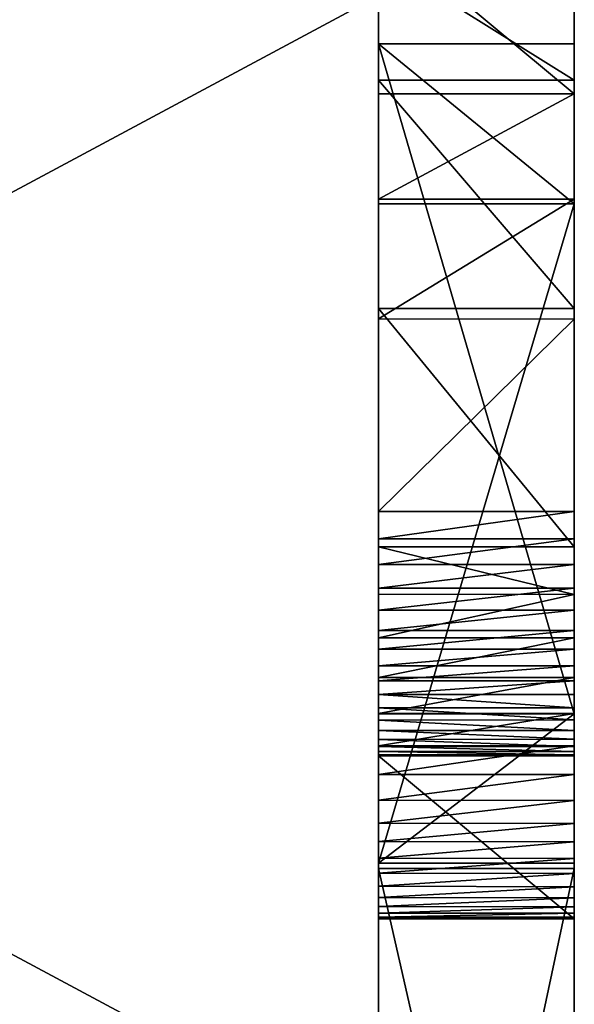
# Model space of a CAD drawing. Header units: millimetres. Extents: x -50 to 50, y -22 to 96.
# Tile 290 of 374: x 43.58 to 45, y 1.44 to 3.95. Entities that reach past the tile are written whole.
import ezdxf

# ---------------------------------------------------------------- set-up
doc = ezdxf.new("R2010")
doc.units = ezdxf.units.MM
doc.header["$LTSCALE"] = 65.185185
for name, color, linetype in [('1159', 7, 'CONTINUOUS'), ('1164', 7, 'CONTINUOUS'), ('1173', 7, 'CONTINUOUS'), ('1174', 7, 'CONTINUOUS'), ('1175', 7, 'CONTINUOUS'), ('808', 7, 'CONTINUOUS'), ('839', 7, 'CONTINUOUS'), ('840', 7, 'CONTINUOUS'), ('841', 7, 'CONTINUOUS'), ('842', 7, 'CONTINUOUS'), ('843', 7, 'CONTINUOUS'), ('844', 7, 'CONTINUOUS'), ('845', 7, 'CONTINUOUS'), ('846', 7, 'CONTINUOUS'), ('847', 7, 'CONTINUOUS'), ('848', 7, 'CONTINUOUS'), ('920', 7, 'CONTINUOUS'), ('921', 7, 'CONTINUOUS'), ('922', 7, 'CONTINUOUS'), ('923', 7, 'CONTINUOUS'), ('928', 7, 'CONTINUOUS'), ('937', 7, 'CONTINUOUS'), ('938', 7, 'CONTINUOUS')]:
    doc.layers.add(name, color=color, linetype=linetype)

msp = doc.modelspace()

# ---------------------------------------------------------------- linework, layer by layer
at = {"layer": '1159', "linetype": 'CONTINUOUS'}
for points in [[(39, 4.0118, 14.9718), (39, 1.0632, 15.4635), (44.5, 4.0117, 14.9718), (39, 4.0118, 14.9718)], [(39, 1.0632, 15.4635), (44.5, 1.0632, 15.4635), (44.5, 4.0117, 14.9718), (39, 1.0632, 15.4635)]]:
    msp.add_3dface(points, dxfattribs=at)
at = {"layer": '1164', "linetype": 'CONTINUOUS'}
for points in [[(39, 1.0632, -15.4635), (39, 4.0118, -14.9718), (44.5, 1.0632, -15.4635), (39, 1.0632, -15.4635)], [(39, 4.0118, -14.9718), (44.5, 4.0117, -14.9718), (44.5, 1.0632, -15.4635), (39, 4.0118, -14.9718)]]:
    msp.add_3dface(points, dxfattribs=at)
at = {"layer": '1173', "linetype": 'CONTINUOUS'}
for points in [[(45, 4.1768, -5.2355), (45, 4.1768, -2.5), (45, 3.7613, -2.5), (45, 4.1768, -5.2355)], [(45, 4.1768, -5.2355), (45, 3.7613, -2.5), (45, 4.1084, -5.9829), (45, 4.1768, -5.2355)], [(45, 3.7613, -2.5), (45, 3.7959, -5.5125), (45, 4.1084, -5.9829), (45, 3.7613, -2.5)], [(45, 3.7613, -2.5), (45, 3.7613, -5.1524), (45, 3.7959, -5.5125), (45, 3.7613, -2.5)], [(45, 3.7613, -5.1524), (45, 3.4924, -5.454), (45, 3.7959, -5.5125), (45, 3.7613, -5.1524)], [(45, 3.4924, -5.454), (45, 3.213, -6.0188), (45, 3.7959, -5.5125), (45, 3.4924, -5.454)], [(45, 3.4924, -5.454), (45, 3.1862, -5.6727), (45, 3.213, -6.0188), (45, 3.4924, -5.454)], [(45, 3.1862, -5.6727), (45, 2.6948, -5.838), (45, 3.213, -6.0188), (45, 3.1862, -5.6727)], [(45, 2.6948, -5.838), (45, 2.6253, -5.8358), (45, 3.213, -6.0188), (45, 2.6948, -5.838)], [(45, 2.6253, -5.8358), (45, 2.6047, -6.1704), (45, 3.213, -6.0188), (45, 2.6253, -5.8358)], [(45, 2.6253, -5.8358), (45, 2.5602, -5.8296), (45, 2.6047, -6.1704), (45, 2.6253, -5.8358)], [(45, 2.5602, -5.8296), (45, 2.4994, -5.8192), (45, 2.6047, -6.1704), (45, 2.5602, -5.8296)], [(45, 2.4994, -5.8192), (45, 2.4836, -6.1657), (45, 2.6047, -6.1704), (45, 2.4994, -5.8192)], [(45, 2.4994, -5.8192), (45, 2.4431, -5.805), (45, 2.4836, -6.1657), (45, 2.4994, -5.8192)], [(45, 2.4431, -5.805), (45, 2.3913, -5.7871), (45, 2.4836, -6.1657), (45, 2.4431, -5.805)], [(45, 2.3913, -5.7871), (45, 2.3725, -6.1526), (45, 2.4836, -6.1657), (45, 2.3913, -5.7871)], [(45, 2.3913, -5.7871), (45, 2.344, -5.7657), (45, 2.3725, -6.1526), (45, 2.3913, -5.7871)], [(45, 2.344, -5.7657), (45, 2.3014, -5.7413), (45, 2.3725, -6.1526), (45, 2.344, -5.7657)], [(45, 2.3014, -5.7413), (45, 2.2715, -6.1312), (45, 2.3725, -6.1526), (45, 2.3014, -5.7413)], [(45, 2.3014, -5.7413), (45, 2.263, -5.7138), (45, 2.2715, -6.1312), (45, 2.3014, -5.7413)], [(45, 2.263, -5.7138), (45, 2.2285, -5.6836), (45, 2.2715, -6.1312), (45, 2.263, -5.7138)], [(45, 2.2285, -5.6836), (45, 2.1939, -5.6456), (45, 2.2715, -6.1312), (45, 2.2285, -5.6836)], [(45, 2.1939, -5.6456), (45, 2.1797, -6.1024), (45, 2.2715, -6.1312), (45, 2.1939, -5.6456)], [(45, 2.1939, -5.6456), (45, 2.1632, -5.6033), (45, 2.1797, -6.1024), (45, 2.1939, -5.6456)], [(45, 2.1632, -5.6033), (45, 2.1365, -5.5559), (45, 2.1797, -6.1024), (45, 2.1632, -5.6033)], [(45, 2.1365, -5.5559), (45, 2.1138, -5.503), (45, 2.1797, -6.1024), (45, 2.1365, -5.5559)], [(45, 2.1138, -5.503), (45, 2.0971, -6.0668), (45, 2.1797, -6.1024), (45, 2.1138, -5.503)], [(45, 2.1138, -5.503), (45, 2.0957, -5.4445), (45, 2.0971, -6.0668), (45, 2.1138, -5.503)], [(45, 2.0957, -5.4445), (45, 2.0824, -5.3805), (45, 2.0971, -6.0668), (45, 2.0957, -5.4445)], [(45, 2.0824, -5.3805), (45, 2.0744, -5.3108), (45, 2.0971, -6.0668), (45, 2.0824, -5.3805)], [(45, 2.0744, -5.3108), (45, 2.0715, -5.2355), (45, 2.0971, -6.0668), (45, 2.0744, -5.3108)], [(45, 2.0715, -5.2355), (45, 2.0236, -6.025), (45, 2.0971, -6.0668), (45, 2.0715, -5.2355)], [(45, 2.0715, -5.2355), (45, 2.0715, -2.5), (45, 1.656, -2.5), (45, 2.0715, -5.2355)], [(45, 2.0715, -5.2355), (45, 1.656, -2.5), (45, 2.0236, -6.025), (45, 2.0715, -5.2355)], [(45, 1.656, -2.5), (45, 1.9578, -5.9774), (45, 2.0236, -6.025), (45, 1.656, -2.5)], [(45, 1.656, -2.5), (45, 1.8992, -5.9237), (45, 1.9578, -5.9774), (45, 1.656, -2.5)], [(45, 1.656, -2.5), (45, 1.852, -5.8705), (45, 1.8992, -5.9237), (45, 1.656, -2.5)], [(45, 1.656, -2.5), (45, 1.8094, -5.8112), (45, 1.852, -5.8705), (45, 1.656, -2.5)], [(45, 1.656, -2.5), (45, 1.7711, -5.7455), (45, 1.8094, -5.8112), (45, 1.656, -2.5)], [(45, 1.656, -2.5), (45, 1.7377, -5.6725), (45, 1.7711, -5.7455), (45, 1.656, -2.5)], [(45, 1.656, -2.5), (45, 1.7091, -5.5919), (45, 1.7377, -5.6725), (45, 1.656, -2.5)], [(45, 1.656, -2.5), (45, 1.6864, -5.5039), (45, 1.7091, -5.5919), (45, 1.656, -2.5)], [(45, 1.656, -2.5), (45, 1.6697, -5.4084), (45, 1.6864, -5.5039), (45, 1.656, -2.5)], [(45, 1.656, -2.5), (45, 1.6596, -5.3051), (45, 1.6697, -5.4084), (45, 1.656, -2.5)], [(45, 1.656, -2.5), (45, 1.656, -5.1939), (45, 1.6596, -5.3051), (45, 1.656, -2.5)]]:
    msp.add_3dface(points, dxfattribs=at)
at = {"layer": '1174', "linetype": 'CONTINUOUS'}
for points in [[(45, 1.7975, 2.4307), (45, 2.1784, 2.4307), (45, 3.8889, 7.5693), (45, 1.7975, 2.4307)], [(45, 1.7975, 2.4307), (45, 3.8889, 7.5693), (45, 3.4803, 7.5693), (45, 1.7975, 2.4307)]]:
    msp.add_3dface(points, dxfattribs=at)
at = {"layer": '1175', "linetype": 'CONTINUOUS'}
for points in [[(45, 1.3266, 5.8657), (45, -0.5155, 2.9294), (45, 1.7837, 5.8864), (45, 1.3266, 5.8657)], [(45, -0.5155, 2.9294), (45, -0.4116, 2.5), (45, 1.7837, 5.8864), (45, -0.5155, 2.9294)], [(45, -0.564, 5.8657), (45, 1.3266, 5.8657), (45, 1.7837, 5.8864), (45, -0.564, 5.8657)], [(45, -1.021, 5.8726), (45, -0.564, 5.8657), (45, 1.7837, 5.8864), (45, -1.021, 5.8726)], [(45, 1.7837, 6.2396), (45, -0.564, 6.2396), (45, -1.7759, 5.8726), (45, 1.7837, 6.2396)], [(45, 1.7837, 6.2396), (45, -1.7759, 5.8726), (45, 1.7837, 5.8864), (45, 1.7837, 6.2396)], [(45, -1.7759, 5.8726), (45, -1.021, 5.8726), (45, 1.7837, 5.8864), (45, -1.7759, 5.8726)]]:
    msp.add_3dface(points, dxfattribs=at)
at = {"layer": '808', "linetype": 'CONTINUOUS'}
for points in [[(44.5, 4.1768, -2.5), (44.5, 4.0117, 14.9718), (44.5, 3.8889, 7.5693), (44.5, 4.1768, -2.5)], [(44.5, 3.7613, -2.5), (44.5, 4.1768, -2.5), (44.5, 3.8889, 7.5693), (44.5, 3.7613, -2.5)], [(44.5, 3.7959, -5.5125), (44.5, 4.0117, -14.9718), (44.5, 4.1084, -5.983), (44.5, 3.7959, -5.5125)], [(44.5, 4.0117, 14.9718), (44.5, 1.0632, 15.4635), (44.5, 3.8889, 7.5693), (44.5, 4.0117, 14.9718)], [(44.5, 1.0632, -15.4635), (44.5, 4.0117, -14.9718), (44.5, 1.6868, -5.5057), (44.5, 1.0632, -15.4635)], [(44.5, 1.6868, -5.5057), (44.5, 4.0117, -14.9718), (44.5, 1.7098, -5.5942), (44.5, 1.6868, -5.5057)], [(44.5, 1.7098, -5.5942), (44.5, 4.0117, -14.9718), (44.5, 1.7386, -5.6748), (44.5, 1.7098, -5.5942)], [(44.5, 1.7386, -5.6748), (44.5, 4.0117, -14.9718), (44.5, 1.7722, -5.7477), (44.5, 1.7386, -5.6748)], [(44.5, 1.7722, -5.7477), (44.5, 4.0117, -14.9718), (44.5, 1.8106, -5.8131), (44.5, 1.7722, -5.7477)], [(44.5, 1.8106, -5.8131), (44.5, 4.0117, -14.9718), (44.5, 1.8532, -5.872), (44.5, 1.8106, -5.8131)], [(44.5, 1.8532, -5.872), (44.5, 4.0117, -14.9718), (44.5, 1.9002, -5.9248), (44.5, 1.8532, -5.872)], [(44.5, 1.9002, -5.9248), (44.5, 4.0117, -14.9718), (44.5, 1.9587, -5.9781), (44.5, 1.9002, -5.9248)], [(44.5, 1.9587, -5.9781), (44.5, 4.0117, -14.9718), (44.5, 2.0243, -6.0254), (44.5, 1.9587, -5.9781)], [(44.5, 2.0243, -6.0254), (44.5, 4.0117, -14.9718), (44.5, 2.0975, -6.067), (44.5, 2.0243, -6.0254)], [(44.5, 2.0975, -6.067), (44.5, 4.0117, -14.9718), (44.5, 2.1799, -6.1025), (44.5, 2.0975, -6.067)], [(44.5, 2.1799, -6.1025), (44.5, 4.0117, -14.9718), (44.5, 2.2716, -6.1313), (44.5, 2.1799, -6.1025)], [(44.5, 2.2716, -6.1313), (44.5, 4.0117, -14.9718), (44.5, 2.3731, -6.1527), (44.5, 2.2716, -6.1313)], [(44.5, 2.3731, -6.1527), (44.5, 4.0117, -14.9718), (44.5, 2.4842, -6.1657), (44.5, 2.3731, -6.1527)], [(44.5, 2.4842, -6.1657), (44.5, 4.0117, -14.9718), (44.5, 2.6047, -6.1704), (44.5, 2.4842, -6.1657)], [(44.5, 2.6047, -6.1704), (44.5, 4.0117, -14.9718), (44.5, 3.2131, -6.0187), (44.5, 2.6047, -6.1704)], [(44.5, 3.2131, -6.0187), (44.5, 4.0117, -14.9718), (44.5, 3.7959, -5.5125), (44.5, 3.2131, -6.0187)], [(44.5, 3.8889, 7.5693), (44.5, 1.0632, 15.4635), (44.5, 3.4803, 7.5693), (44.5, 3.8889, 7.5693)], [(44.5, 2.1784, 2.4307), (44.5, 3.7613, -2.5), (44.5, 3.8889, 7.5693), (44.5, 2.1784, 2.4307)], [(44.5, 3.7613, -5.1524), (44.5, 3.7613, -2.5), (44.5, 2.1784, 2.4307), (44.5, 3.7613, -5.1524)], [(44.5, 3.4925, -5.454), (44.5, 3.7613, -5.1524), (44.5, 2.1784, 2.4307), (44.5, 3.4925, -5.454)], [(44.5, 3.1869, -5.6724), (44.5, 3.4925, -5.454), (44.5, 2.1784, 2.4307), (44.5, 3.1869, -5.6724)], [(44.5, 3.4803, 7.5693), (44.5, 1.0632, 15.4635), (44.5, 1.7837, 6.2396), (44.5, 3.4803, 7.5693)], [(44.5, 1.7975, 2.4307), (44.5, 3.4803, 7.5693), (44.5, 1.7837, 6.2396), (44.5, 1.7975, 2.4307)], [(44.5, 2.6948, -5.838), (44.5, 3.1869, -5.6724), (44.5, 2.1784, 2.4307), (44.5, 2.6948, -5.838)], [(44.5, 2.6253, -5.8358), (44.5, 2.6948, -5.838), (44.5, 2.1784, 2.4307), (44.5, 2.6253, -5.8358)], [(44.5, 2.5602, -5.8296), (44.5, 2.6253, -5.8358), (44.5, 2.1784, 2.4307), (44.5, 2.5602, -5.8296)], [(44.5, 2.4995, -5.8192), (44.5, 2.5602, -5.8296), (44.5, 2.1784, 2.4307), (44.5, 2.4995, -5.8192)], [(44.5, 2.4433, -5.8051), (44.5, 2.4995, -5.8192), (44.5, 2.1784, 2.4307), (44.5, 2.4433, -5.8051)], [(44.5, 2.3915, -5.7872), (44.5, 2.4433, -5.8051), (44.5, 2.1784, 2.4307), (44.5, 2.3915, -5.7872)], [(44.5, 2.3442, -5.7658), (44.5, 2.3915, -5.7872), (44.5, 2.1784, 2.4307), (44.5, 2.3442, -5.7658)], [(44.5, 2.3015, -5.7414), (44.5, 2.3442, -5.7658), (44.5, 2.1784, 2.4307), (44.5, 2.3015, -5.7414)], [(44.5, 2.263, -5.7138), (44.5, 2.3015, -5.7414), (44.5, 2.1784, 2.4307), (44.5, 2.263, -5.7138)], [(44.5, 2.2284, -5.6835), (44.5, 2.263, -5.7138), (44.5, 2.1784, 2.4307), (44.5, 2.2284, -5.6835)], [(44.5, 2.1937, -5.6454), (44.5, 2.2284, -5.6835), (44.5, 2.1784, 2.4307), (44.5, 2.1937, -5.6454)], [(44.5, 2.163, -5.603), (44.5, 2.1937, -5.6454), (44.5, 2.1784, 2.4307), (44.5, 2.163, -5.603)], [(44.5, 2.0715, -2.5), (44.5, 2.163, -5.603), (44.5, 2.1784, 2.4307), (44.5, 2.0715, -2.5)], [(44.5, 1.7975, 2.4307), (44.5, 2.0715, -2.5), (44.5, 2.1784, 2.4307), (44.5, 1.7975, 2.4307)], [(44.5, 2.1363, -5.5555), (44.5, 2.163, -5.603), (44.5, 2.0715, -2.5), (44.5, 2.1363, -5.5555)], [(44.5, 2.1137, -5.5027), (44.5, 2.1363, -5.5555), (44.5, 2.0715, -2.5), (44.5, 2.1137, -5.5027)], [(44.5, 2.0957, -5.4443), (44.5, 2.1137, -5.5027), (44.5, 2.0715, -2.5), (44.5, 2.0957, -5.4443)], [(44.5, 2.0824, -5.3802), (44.5, 2.0957, -5.4443), (44.5, 2.0715, -2.5), (44.5, 2.0824, -5.3802)], [(44.5, 2.0743, -5.3106), (44.5, 2.0824, -5.3802), (44.5, 2.0715, -2.5), (44.5, 2.0743, -5.3106)], [(44.5, 2.0715, -5.2355), (44.5, 2.0743, -5.3106), (44.5, 2.0715, -2.5), (44.5, 2.0715, -5.2355)], [(44.5, 1.656, -2.5), (44.5, 2.0715, -2.5), (44.5, 1.7975, 2.4307), (44.5, 1.656, -2.5)], [(44.5, 1.656, -2.5), (44.5, 1.7975, 2.4307), (44.5, 1.7837, 5.8864), (44.5, 1.656, -2.5)], [(44.5, 1.7975, 2.4307), (44.5, 1.7837, 6.2396), (44.5, 1.7837, 5.8864), (44.5, 1.7975, 2.4307)], [(44.5, 0, 16), (44.5, -0.25, 15.933), (44.5, 1.7837, 6.2396), (44.5, 0, 16)], [(44.5, 1.7837, 6.2396), (44.5, -0.25, 15.933), (44.5, -0.564, 7.5), (44.5, 1.7837, 6.2396)], [(44.5, 0.25, 15.933), (44.5, 0, 16), (44.5, 1.7837, 6.2396), (44.5, 0.25, 15.933)], [(44.5, 1.0632, 15.4635), (44.5, 0.25, 15.933), (44.5, 1.7837, 6.2396), (44.5, 1.0632, 15.4635)], [(44.5, -0.4116, 2.5), (44.5, 1.656, -2.5), (44.5, 1.7837, 5.8864), (44.5, -0.4116, 2.5)], [(44.5, -0.564, 6.2396), (44.5, 1.7837, 6.2396), (44.5, -0.564, 7.5), (44.5, -0.564, 6.2396)], [(44.5, 1.6698, -5.4093), (44.5, 1.0632, -15.4635), (44.5, 1.6868, -5.5057), (44.5, 1.6698, -5.4093)], [(44.5, 1.6596, -5.3054), (44.5, 1.0632, -15.4635), (44.5, 1.6698, -5.4093), (44.5, 1.6596, -5.3054)], [(44.5, 1.656, -5.1939), (44.5, 1.0632, -15.4635), (44.5, 1.6596, -5.3054), (44.5, 1.656, -5.1939)], [(44.5, 1.0632, -15.4635), (44.5, 1.656, -5.1939), (44.5, 0.9011, -3.3726), (44.5, 1.0632, -15.4635)], [(44.5, 1.656, -5.1939), (44.5, 1.656, -2.5), (44.5, -0.4116, 2.5), (44.5, 1.656, -5.1939)], [(44.5, 0.9011, -3.3726), (44.5, 1.656, -5.1939), (44.5, 0.8958, -3.2637), (44.5, 0.9011, -3.3726)], [(44.5, 0.8958, -3.2637), (44.5, 1.656, -5.1939), (44.5, 0.882, -3.1627), (44.5, 0.8958, -3.2637)], [(44.5, 0.882, -3.1627), (44.5, 1.656, -5.1939), (44.5, -0.4116, 2.5), (44.5, 0.882, -3.1627)]]:
    msp.add_3dface(points, dxfattribs=at)
at = {"layer": '839', "linetype": 'CONTINUOUS'}
for points in [[(44.5, 4.1768, -2.5), (44.5, 3.7613, -2.5), (45, 3.7613, -2.5), (44.5, 4.1768, -2.5)], [(45, 4.1768, -2.5), (44.5, 4.1768, -2.5), (45, 3.7613, -2.5), (45, 4.1768, -2.5)]]:
    msp.add_3dface(points, dxfattribs=at)
at = {"layer": '840', "linetype": 'CONTINUOUS'}
for points in [[(44.5, 3.7613, -2.5), (44.5, 3.7613, -5.1524), (45, 3.7613, -2.5), (44.5, 3.7613, -2.5)], [(45, 3.7613, -2.5), (44.5, 3.7613, -5.1524), (45, 3.7613, -5.1524), (45, 3.7613, -2.5)]]:
    msp.add_3dface(points, dxfattribs=at)
at = {"layer": '841', "linetype": 'CONTINUOUS'}
for points in [[(44.5, 3.7613, -5.1524), (44.5, 3.4925, -5.454), (45, 3.7613, -5.1524), (44.5, 3.7613, -5.1524)], [(45, 3.7613, -5.1524), (44.5, 3.4925, -5.454), (45, 3.4924, -5.454), (45, 3.7613, -5.1524)], [(44.5, 3.4925, -5.454), (44.5, 3.1869, -5.6724), (45, 3.4924, -5.454), (44.5, 3.4925, -5.454)], [(45, 3.4924, -5.454), (44.5, 3.1869, -5.6724), (45, 3.1862, -5.6727), (45, 3.4924, -5.454)], [(44.5, 3.1869, -5.6724), (44.5, 2.6948, -5.838), (45, 3.1862, -5.6727), (44.5, 3.1869, -5.6724)], [(45, 3.1862, -5.6727), (44.5, 2.6948, -5.838), (45, 2.6948, -5.838), (45, 3.1862, -5.6727)]]:
    msp.add_3dface(points, dxfattribs=at)
at = {"layer": '842', "linetype": 'CONTINUOUS'}
for points in [[(44.5, 2.6948, -5.838), (44.5, 2.6253, -5.8358), (45, 2.6948, -5.838), (44.5, 2.6948, -5.838)], [(45, 2.6948, -5.838), (44.5, 2.6253, -5.8358), (45, 2.6253, -5.8358), (45, 2.6948, -5.838)], [(44.5, 2.6253, -5.8358), (44.5, 2.5602, -5.8296), (45, 2.6253, -5.8358), (44.5, 2.6253, -5.8358)], [(45, 2.6253, -5.8358), (44.5, 2.5602, -5.8296), (45, 2.5602, -5.8296), (45, 2.6253, -5.8358)], [(44.5, 2.5602, -5.8296), (44.5, 2.4995, -5.8192), (45, 2.5602, -5.8296), (44.5, 2.5602, -5.8296)], [(45, 2.5602, -5.8296), (44.5, 2.4995, -5.8192), (45, 2.4994, -5.8192), (45, 2.5602, -5.8296)], [(44.5, 2.4995, -5.8192), (44.5, 2.4433, -5.8051), (45, 2.4994, -5.8192), (44.5, 2.4995, -5.8192)], [(45, 2.4994, -5.8192), (44.5, 2.4433, -5.8051), (45, 2.4431, -5.805), (45, 2.4994, -5.8192)], [(44.5, 2.4433, -5.8051), (44.5, 2.3915, -5.7872), (45, 2.4431, -5.805), (44.5, 2.4433, -5.8051)], [(45, 2.4431, -5.805), (44.5, 2.3915, -5.7872), (45, 2.3913, -5.7871), (45, 2.4431, -5.805)], [(44.5, 2.3915, -5.7872), (44.5, 2.3442, -5.7658), (45, 2.3913, -5.7871), (44.5, 2.3915, -5.7872)], [(45, 2.3913, -5.7871), (44.5, 2.3442, -5.7658), (45, 2.344, -5.7657), (45, 2.3913, -5.7871)], [(44.5, 2.3442, -5.7658), (44.5, 2.3015, -5.7414), (45, 2.344, -5.7657), (44.5, 2.3442, -5.7658)], [(45, 2.344, -5.7657), (44.5, 2.3015, -5.7414), (45, 2.3014, -5.7413), (45, 2.344, -5.7657)], [(44.5, 2.3015, -5.7414), (44.5, 2.263, -5.7138), (45, 2.3014, -5.7413), (44.5, 2.3015, -5.7414)], [(45, 2.3014, -5.7413), (44.5, 2.263, -5.7138), (45, 2.263, -5.7138), (45, 2.3014, -5.7413)], [(44.5, 2.263, -5.7138), (44.5, 2.2284, -5.6835), (45, 2.263, -5.7138), (44.5, 2.263, -5.7138)], [(45, 2.263, -5.7138), (44.5, 2.2284, -5.6835), (45, 2.2285, -5.6836), (45, 2.263, -5.7138)], [(45, 2.2285, -5.6836), (44.5, 2.2284, -5.6835), (45, 2.1939, -5.6456), (45, 2.2285, -5.6836)], [(44.5, 2.2284, -5.6835), (44.5, 2.1937, -5.6454), (45, 2.1939, -5.6456), (44.5, 2.2284, -5.6835)], [(45, 2.1939, -5.6456), (44.5, 2.1937, -5.6454), (45, 2.1632, -5.6033), (45, 2.1939, -5.6456)], [(44.5, 2.1937, -5.6454), (44.5, 2.163, -5.603), (45, 2.1632, -5.6033), (44.5, 2.1937, -5.6454)], [(45, 2.1632, -5.6033), (44.5, 2.163, -5.603), (45, 2.1365, -5.5559), (45, 2.1632, -5.6033)], [(44.5, 2.163, -5.603), (44.5, 2.1363, -5.5555), (45, 2.1365, -5.5559), (44.5, 2.163, -5.603)], [(45, 2.1365, -5.5559), (44.5, 2.1363, -5.5555), (45, 2.1138, -5.503), (45, 2.1365, -5.5559)], [(44.5, 2.1363, -5.5555), (44.5, 2.1137, -5.5027), (45, 2.1138, -5.503), (44.5, 2.1363, -5.5555)], [(45, 2.1138, -5.503), (44.5, 2.1137, -5.5027), (45, 2.0957, -5.4445), (45, 2.1138, -5.503)], [(44.5, 2.1137, -5.5027), (44.5, 2.0957, -5.4443), (45, 2.0957, -5.4445), (44.5, 2.1137, -5.5027)], [(44.5, 2.0957, -5.4443), (44.5, 2.0824, -5.3802), (45, 2.0824, -5.3805), (44.5, 2.0957, -5.4443)], [(45, 2.0957, -5.4445), (44.5, 2.0957, -5.4443), (45, 2.0824, -5.3805), (45, 2.0957, -5.4445)], [(44.5, 2.0824, -5.3802), (44.5, 2.0743, -5.3106), (45, 2.0744, -5.3108), (44.5, 2.0824, -5.3802)], [(45, 2.0824, -5.3805), (44.5, 2.0824, -5.3802), (45, 2.0744, -5.3108), (45, 2.0824, -5.3805)], [(44.5, 2.0743, -5.3106), (44.5, 2.0715, -5.2355), (45, 2.0744, -5.3108), (44.5, 2.0743, -5.3106)], [(45, 2.0744, -5.3108), (44.5, 2.0715, -5.2355), (45, 2.0715, -5.2355), (45, 2.0744, -5.3108)]]:
    msp.add_3dface(points, dxfattribs=at)
at = {"layer": '843', "linetype": 'CONTINUOUS'}
for points in [[(44.5, 2.0715, -5.2355), (44.5, 2.0715, -2.5), (45, 2.0715, -5.2355), (44.5, 2.0715, -5.2355)], [(45, 2.0715, -5.2355), (44.5, 2.0715, -2.5), (45, 2.0715, -2.5), (45, 2.0715, -5.2355)]]:
    msp.add_3dface(points, dxfattribs=at)
at = {"layer": '844', "linetype": 'CONTINUOUS'}
for points in [[(44.5, 2.0715, -2.5), (44.5, 1.656, -2.5), (45, 1.656, -2.5), (44.5, 2.0715, -2.5)], [(45, 2.0715, -2.5), (44.5, 2.0715, -2.5), (45, 1.656, -2.5), (45, 2.0715, -2.5)]]:
    msp.add_3dface(points, dxfattribs=at)
at = {"layer": '845', "linetype": 'CONTINUOUS'}
for points in [[(44.5, 1.656, -2.5), (44.5, 1.656, -5.1939), (45, 1.656, -2.5), (44.5, 1.656, -2.5)], [(45, 1.656, -2.5), (44.5, 1.656, -5.1939), (45, 1.656, -5.1939), (45, 1.656, -2.5)]]:
    msp.add_3dface(points, dxfattribs=at)
at = {"layer": '846', "linetype": 'CONTINUOUS'}
for points in [[(44.5, 2.4842, -6.1657), (44.5, 2.6047, -6.1704), (45, 2.4836, -6.1657), (44.5, 2.4842, -6.1657)], [(45, 2.4836, -6.1657), (44.5, 2.6047, -6.1704), (45, 2.6047, -6.1704), (45, 2.4836, -6.1657)], [(44.5, 2.3731, -6.1527), (44.5, 2.4842, -6.1657), (45, 2.4836, -6.1657), (44.5, 2.3731, -6.1527)], [(45, 2.3725, -6.1526), (44.5, 2.3731, -6.1527), (45, 2.4836, -6.1657), (45, 2.3725, -6.1526)], [(44.5, 2.2716, -6.1313), (44.5, 2.3731, -6.1527), (45, 2.3725, -6.1526), (44.5, 2.2716, -6.1313)], [(45, 2.2715, -6.1312), (44.5, 2.2716, -6.1313), (45, 2.3725, -6.1526), (45, 2.2715, -6.1312)], [(44.5, 2.1799, -6.1025), (44.5, 2.2716, -6.1313), (45, 2.2715, -6.1312), (44.5, 2.1799, -6.1025)], [(45, 2.1797, -6.1024), (44.5, 2.1799, -6.1025), (45, 2.2715, -6.1312), (45, 2.1797, -6.1024)], [(44.5, 2.0975, -6.067), (44.5, 2.1799, -6.1025), (45, 2.1797, -6.1024), (44.5, 2.0975, -6.067)], [(45, 2.0971, -6.0668), (44.5, 2.0975, -6.067), (45, 2.1797, -6.1024), (45, 2.0971, -6.0668)], [(44.5, 2.0243, -6.0254), (44.5, 2.0975, -6.067), (45, 2.0971, -6.0668), (44.5, 2.0243, -6.0254)], [(45, 2.0236, -6.025), (44.5, 2.0243, -6.0254), (45, 2.0971, -6.0668), (45, 2.0236, -6.025)], [(44.5, 1.9587, -5.9781), (44.5, 2.0243, -6.0254), (45, 2.0236, -6.025), (44.5, 1.9587, -5.9781)], [(45, 1.9578, -5.9774), (44.5, 1.9587, -5.9781), (45, 2.0236, -6.025), (45, 1.9578, -5.9774)], [(44.5, 1.9002, -5.9248), (44.5, 1.9587, -5.9781), (45, 1.9578, -5.9774), (44.5, 1.9002, -5.9248)], [(45, 1.8992, -5.9237), (44.5, 1.9002, -5.9248), (45, 1.9578, -5.9774), (45, 1.8992, -5.9237)], [(44.5, 1.8532, -5.872), (44.5, 1.9002, -5.9248), (45, 1.8992, -5.9237), (44.5, 1.8532, -5.872)], [(45, 1.852, -5.8705), (44.5, 1.8532, -5.872), (45, 1.8992, -5.9237), (45, 1.852, -5.8705)], [(44.5, 1.8106, -5.8131), (44.5, 1.8532, -5.872), (45, 1.852, -5.8705), (44.5, 1.8106, -5.8131)], [(45, 1.8094, -5.8112), (44.5, 1.8106, -5.8131), (45, 1.852, -5.8705), (45, 1.8094, -5.8112)], [(44.5, 1.7722, -5.7477), (44.5, 1.8106, -5.8131), (45, 1.8094, -5.8112), (44.5, 1.7722, -5.7477)], [(45, 1.7711, -5.7455), (44.5, 1.7722, -5.7477), (45, 1.8094, -5.8112), (45, 1.7711, -5.7455)], [(44.5, 1.7386, -5.6748), (44.5, 1.7722, -5.7477), (45, 1.7711, -5.7455), (44.5, 1.7386, -5.6748)], [(45, 1.7377, -5.6725), (44.5, 1.7386, -5.6748), (45, 1.7711, -5.7455), (45, 1.7377, -5.6725)], [(44.5, 1.7098, -5.5942), (44.5, 1.7386, -5.6748), (45, 1.7377, -5.6725), (44.5, 1.7098, -5.5942)], [(45, 1.7091, -5.5919), (44.5, 1.7098, -5.5942), (45, 1.7377, -5.6725), (45, 1.7091, -5.5919)], [(44.5, 1.6868, -5.5057), (44.5, 1.7098, -5.5942), (45, 1.7091, -5.5919), (44.5, 1.6868, -5.5057)], [(45, 1.6864, -5.5039), (44.5, 1.6868, -5.5057), (45, 1.7091, -5.5919), (45, 1.6864, -5.5039)], [(44.5, 1.6698, -5.4093), (44.5, 1.6868, -5.5057), (45, 1.6864, -5.5039), (44.5, 1.6698, -5.4093)], [(45, 1.6697, -5.4084), (44.5, 1.6698, -5.4093), (45, 1.6864, -5.5039), (45, 1.6697, -5.4084)], [(44.5, 1.6596, -5.3054), (44.5, 1.6698, -5.4093), (45, 1.6697, -5.4084), (44.5, 1.6596, -5.3054)], [(45, 1.6596, -5.3051), (44.5, 1.6596, -5.3054), (45, 1.6697, -5.4084), (45, 1.6596, -5.3051)], [(44.5, 1.656, -5.1939), (44.5, 1.6596, -5.3054), (45, 1.656, -5.1939), (44.5, 1.656, -5.1939)], [(45, 1.656, -5.1939), (44.5, 1.6596, -5.3054), (45, 1.6596, -5.3051), (45, 1.656, -5.1939)]]:
    msp.add_3dface(points, dxfattribs=at)
at = {"layer": '847', "linetype": 'CONTINUOUS'}
for points in [[(44.5, 3.2131, -6.0187), (44.5, 3.7959, -5.5125), (45, 3.213, -6.0188), (44.5, 3.2131, -6.0187)], [(45, 3.213, -6.0188), (44.5, 3.7959, -5.5125), (45, 3.7959, -5.5125), (45, 3.213, -6.0188)], [(44.5, 2.6047, -6.1704), (44.5, 3.2131, -6.0187), (45, 2.6047, -6.1704), (44.5, 2.6047, -6.1704)], [(45, 2.6047, -6.1704), (44.5, 3.2131, -6.0187), (45, 3.213, -6.0188), (45, 2.6047, -6.1704)]]:
    msp.add_3dface(points, dxfattribs=at)
at = {"layer": '848', "linetype": 'CONTINUOUS'}
for points in [[(44.5, 3.7959, -5.5125), (44.5, 4.1084, -5.983), (45, 3.7959, -5.5125), (44.5, 3.7959, -5.5125)], [(45, 3.7959, -5.5125), (44.5, 4.1084, -5.983), (45, 4.1084, -5.9829), (45, 3.7959, -5.5125)]]:
    msp.add_3dface(points, dxfattribs=at)
at = {"layer": '920', "linetype": 'CONTINUOUS'}
for points in [[(44.5, 1.7975, 2.4307), (44.5, 2.1784, 2.4307), (45, 2.1784, 2.4307), (44.5, 1.7975, 2.4307)], [(45, 1.7975, 2.4307), (44.5, 1.7975, 2.4307), (45, 2.1784, 2.4307), (45, 1.7975, 2.4307)]]:
    msp.add_3dface(points, dxfattribs=at)
at = {"layer": '921', "linetype": 'CONTINUOUS'}
for points in [[(44.5, 2.1784, 2.4307), (44.5, 3.8889, 7.5693), (45, 2.1784, 2.4307), (44.5, 2.1784, 2.4307)], [(45, 2.1784, 2.4307), (44.5, 3.8889, 7.5693), (45, 3.8889, 7.5693), (45, 2.1784, 2.4307)]]:
    msp.add_3dface(points, dxfattribs=at)
at = {"layer": '922', "linetype": 'CONTINUOUS'}
for points in [[(44.5, 3.8889, 7.5693), (44.5, 3.4803, 7.5693), (45, 3.4803, 7.5693), (44.5, 3.8889, 7.5693)], [(45, 3.8889, 7.5693), (44.5, 3.8889, 7.5693), (45, 3.4803, 7.5693), (45, 3.8889, 7.5693)]]:
    msp.add_3dface(points, dxfattribs=at)
at = {"layer": '923', "linetype": 'CONTINUOUS'}
for points in [[(44.5, 3.4803, 7.5693), (44.5, 1.7975, 2.4307), (45, 3.4803, 7.5693), (44.5, 3.4803, 7.5693)], [(44.5, 1.7975, 2.4307), (45, 1.7975, 2.4307), (45, 3.4803, 7.5693), (44.5, 1.7975, 2.4307)]]:
    msp.add_3dface(points, dxfattribs=at)
at = {"layer": '928', "linetype": 'CONTINUOUS'}
for points in [[(44.5, 1.7837, 6.2396), (44.5, -0.564, 6.2396), (45, 1.7837, 6.2396), (44.5, 1.7837, 6.2396)], [(45, 1.7837, 6.2396), (44.5, -0.564, 6.2396), (45, -0.564, 6.2396), (45, 1.7837, 6.2396)]]:
    msp.add_3dface(points, dxfattribs=at)
at = {"layer": '937', "linetype": 'CONTINUOUS'}
for points in [[(44.5, -0.4116, 2.5), (44.5, 1.7837, 5.8864), (45, -0.4116, 2.5), (44.5, -0.4116, 2.5)], [(45, -0.4116, 2.5), (44.5, 1.7837, 5.8864), (45, 1.7837, 5.8864), (45, -0.4116, 2.5)]]:
    msp.add_3dface(points, dxfattribs=at)
at = {"layer": '938', "linetype": 'CONTINUOUS'}
for points in [[(44.5, 1.7837, 5.8864), (44.5, 1.7837, 6.2396), (45, 1.7837, 6.2396), (44.5, 1.7837, 5.8864)], [(44.5, 1.7837, 5.8864), (45, 1.7837, 6.2396), (45, 1.7837, 5.8864), (44.5, 1.7837, 5.8864)]]:
    msp.add_3dface(points, dxfattribs=at)

doc.saveas('drawing.dxf')
